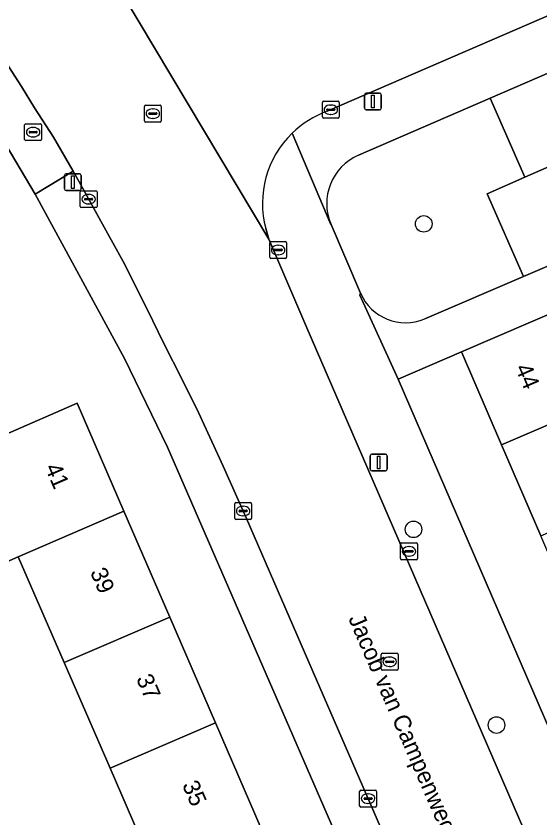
# Model space of a CAD drawing. Extents: x 159352 to 160617, y 385888 to 387323.
# Drawn here: x 159510.26 to 159541.21, y 386331.24 to 386378.66 of the extents above; entities that cross this region are included whole.
import ezdxf

# ---------------------------------------------------------------- set-up
doc = ezdxf.new("R2010")
doc.units = 0
for name, color, linetype in [('IMGEO_Boom', 7, 'Continuous'), ('IMGEO_Brandkraan', 7, 'Continuous'), ('IMGEO_Erf', 7, 'Continuous'), ('IMGEO_Groenvoorziening', 7, 'Continuous'), ('IMGEO_Kolk', 7, 'Continuous'), ('IMGEO_Lichtmast', 7, 'Continuous'), ('IMGEO_Openbare_ruimte_label', 7, 'Continuous'), ('IMGEO_Pand', 7, 'Continuous'), ('IMGEO_Pand_nummerreeks', 7, 'Continuous'), ('IMGEO_Rijbaan_lokaal_gesloten', 7, 'Continuous'), ('IMGEO_Rioolput', 7, 'Continuous'), ('IMGEO_Voetpad_open', 7, 'Continuous')]:
    doc.layers.add(name, color=color, linetype=linetype)

msp = doc.modelspace()

# ---------------------------------------------------------------- linework, layer by layer
at = {"layer": 'IMGEO_Boom'}
for centre in [(159534.343, 386366.368), (159533.74, 386348.304), (159538.642, 386336.734)]:
    msp.add_circle(centre, 0.489, dxfattribs=at)
at = {"layer": 'IMGEO_Brandkraan'}
for p, q in [((159510.764, 386371.363), (159510.764, 386372.215)), ((159510.839, 386372.289), (159511.691, 386372.289)), ((159511.765, 386372.215), (159511.765, 386371.363)), ((159511.023, 386371.783), (159511.023, 386371.795)), ((159511.461, 386371.746), (159511.063, 386371.746)), ((159511.066, 386371.832), (159511.464, 386371.832)), ((159511.252, 386372.069), (159511.277, 386372.069)), ((159511.507, 386371.795), (159511.507, 386371.783)), ((159511.691, 386371.289), (159510.839, 386371.289)), ((159511.275, 386371.509), (159511.25, 386371.509))]:
    msp.add_line(p, q, dxfattribs=at)
for points in [[(159510.764, 386371.363), (159510.764, 386372.215)], [(159510.839, 386372.289), (159511.691, 386372.289)], [(159511.765, 386372.215), (159511.765, 386371.363)], [(159511.691, 386371.289), (159510.839, 386371.289)]]:
    msp.add_lwpolyline(points, dxfattribs=at)
for centre, radius, start, end in [((159510.841, 386372.213), 0.0765, 91.552, 178.448), ((159510.841, 386372.213), 0.0765, 91.552, 178.448), ((159511.689, 386372.213), 0.0765, 1.552, 88.448), ((159511.689, 386372.213), 0.0765, 1.552, 88.448), ((159511.063, 386371.792), 0.0403, 85.8775, 175.7526), ((159511.06, 386371.782), 0.0366, 178.938, 274.7102), ((159511.464, 386371.789), 0.043, 264.8664, 352.4533), ((159511.468, 386371.794), 0.0386, 1.7309, 96.639), ((159510.841, 386371.365), 0.0765, 181.552, 268.448), ((159510.841, 386371.365), 0.0765, 181.552, 268.448), ((159511.689, 386371.365), 0.0765, 271.552, 358.448), ((159511.689, 386371.365), 0.0765, 271.552, 358.448)]:
    msp.add_arc(centre, radius, start, end, dxfattribs=at)
for centre, major_axis, ratio, start_param, end_param in [((159511.251, 386371.789), (-0.387, 0.002), 0.722429, 4.712389, 7.853982), ((159511.276, 386371.789), (-0.39, 0.002), 0.717154, 1.570796, 4.712389)]:
    msp.add_ellipse(centre, major_axis=major_axis, ratio=ratio, start_param=start_param, end_param=end_param, dxfattribs=at)
at = {"layer": 'IMGEO_Erf'}
for points in [[(159536.89, 386312.44), (159519.208, 386353.167), (159516.654, 386358.401), (159511.384, 386368.121), (159507.312, 386374.992), (159506.211, 386376.719), (159502.854, 386382.067), (159499.095, 386378.359), (159500, 386377.441), (159503.35, 386374.044), (159500.475, 386371.208), (159498.348, 386369.111), (159496.222, 386367.014), (159494.096, 386364.918), (159491.969, 386362.821), (159489.842, 386360.724), (159487.667, 386358.631), (159483.403, 386362.885), (159469.132, 386348.816), (159458.454, 386342.171), (159488.971, 386293.139), (159489.075, 386292.971)], [(159502.746, 386327.293), (159500.521, 386332.548), (159498.163, 386331.529), (159496.805, 386334.67), (159495.338, 386338.065), (159497.696, 386339.084), (159492.454, 386351.216), (159493.746, 386351.775), (159492.939, 386353.642), (159495.771, 386354.867), (159498.603, 386356.091), (159501.434, 386357.316), (159504.266, 386358.54), (159507.098, 386359.765), (159509.625, 386353.922), (159513.871, 386355.758), (159516.633, 386349.372), (159519.336, 386343.121), (159522.039, 386336.87), (159524.742, 386330.62)], [(159550.51, 386326.469), (159548.197, 386331.835), (159545.884, 386337.2), (159543.57, 386342.565), (159541.256, 386347.932), (159538.943, 386353.297), (159536.57, 386358.8), (159532.833, 386357.179), (159552.875, 386310.756)], [(159513.097, 386340.426), (159510.387, 386346.674), (159508.32, 386345.781), (159506.377, 386344.942), (159503.581, 386351.413), (159501.091, 386350.336), (159498.26, 386349.111), (159499.76, 386345.641), (159496.929, 386344.417), (159495.428, 386347.887), (159499.27, 386338.371), (159501.648, 386339.396), (159503.071, 386336.095), (159504.474, 386332.839), (159502.096, 386331.814), (159504.69, 386325.876)], [(159518.517, 386327.931), (159515.807, 386334.178), (159513.097, 386340.426)]]:
    msp.add_lwpolyline(points, dxfattribs=at)
at = {"layer": 'IMGEO_Groenvoorziening'}
for points in [[(159540.323, 386369.126), (159553.129, 386374.738), (159551.112, 386379.348), (159538.273, 386373.794)], [(159540.228, 386363.264), (159555.313, 386369.747), (159553.129, 386374.738), (159540.323, 386369.126), (159538.097, 386368.15)]]:
    msp.add_lwpolyline(points, close=True, dxfattribs=at)
for points in [[(159534.401, 386360.76), (159540.228, 386363.264), (159538.097, 386368.15), (159540.323, 386369.126), (159538.273, 386373.794), (159530.49, 386370.427)], [(159528.864, 386366.324), (159530.608, 386362.272)]]:
    msp.add_lwpolyline(points, dxfattribs=at)
for centre, radius, start, end in [((159531.734, 386367.56), 3.125, 113.4585, 203.3051), ((159533.261, 386363.414), 2.888, 203.2848, 293.2479)]:
    msp.add_arc(centre, radius, start, end, dxfattribs=at)
at = {"layer": 'IMGEO_Kolk'}
for p, q in [((159528.352, 386372.69), (159528.352, 386373.542)), ((159528.427, 386373.616), (159529.279, 386373.616)), ((159529.353, 386373.542), (159529.353, 386372.69)), ((159528.611, 386373.11), (159528.611, 386373.122)), ((159529.049, 386373.073), (159528.651, 386373.073)), ((159528.654, 386373.159), (159529.052, 386373.159)), ((159528.84, 386373.396), (159528.865, 386373.396)), ((159529.095, 386373.122), (159529.095, 386373.11)), ((159529.279, 386372.616), (159528.427, 386372.616)), ((159528.863, 386372.836), (159528.838, 386372.836)), ((159514.118, 386368.328), (159514.97, 386368.328)), ((159514.043, 386367.402), (159514.043, 386368.254)), ((159514.345, 386367.871), (159514.743, 386367.871)), ((159514.531, 386368.108), (159514.556, 386368.108)), ((159515.044, 386368.254), (159515.044, 386367.402)), ((159514.302, 386367.822), (159514.302, 386367.834)), ((159514.74, 386367.785), (159514.342, 386367.785)), ((159514.554, 386367.548), (159514.529, 386367.548)), ((159514.786, 386367.834), (159514.786, 386367.822)), ((159514.97, 386367.328), (159514.118, 386367.328)), ((159525.242, 386364.395), (159525.242, 386365.247)), ((159525.317, 386365.321), (159526.169, 386365.321)), ((159525.73, 386365.101), (159525.755, 386365.101)), ((159526.243, 386365.247), (159526.243, 386364.395)), ((159525.501, 386364.815), (159525.501, 386364.827)), ((159525.939, 386364.778), (159525.541, 386364.778)), ((159525.544, 386364.864), (159525.942, 386364.864)), ((159525.753, 386364.541), (159525.728, 386364.541)), ((159525.985, 386364.827), (159525.985, 386364.815)), ((159526.169, 386364.321), (159525.317, 386364.321)), ((159523.248, 386349.89), (159524.1, 386349.89)), ((159523.173, 386348.964), (159523.173, 386349.816)), ((159523.432, 386349.384), (159523.432, 386349.396)), ((159523.475, 386349.433), (159523.873, 386349.433)), ((159523.661, 386349.67), (159523.686, 386349.67)), ((159523.916, 386349.396), (159523.916, 386349.384)), ((159524.174, 386349.816), (159524.174, 386348.964)), ((159524.1, 386348.89), (159523.248, 386348.89)), ((159523.87, 386349.347), (159523.472, 386349.347)), ((159523.684, 386349.11), (159523.659, 386349.11)), ((159533.045, 386347.503), (159533.897, 386347.503)), ((159532.97, 386346.577), (159532.97, 386347.429)), ((159533.229, 386346.997), (159533.229, 386347.009)), ((159533.272, 386347.046), (159533.67, 386347.046)), ((159533.458, 386347.283), (159533.483, 386347.283)), ((159533.713, 386347.009), (159533.713, 386346.997)), ((159533.971, 386347.429), (159533.971, 386346.577)), ((159533.667, 386346.96), (159533.269, 386346.96)), ((159533.481, 386346.723), (159533.456, 386346.723)), ((159533.897, 386346.503), (159533.045, 386346.503)), ((159530.555, 386331.959), (159530.555, 386332.811)), ((159530.63, 386332.885), (159531.482, 386332.885)), ((159531.556, 386332.811), (159531.556, 386331.959)), ((159530.814, 386332.379), (159530.814, 386332.391)), ((159531.252, 386332.342), (159530.854, 386332.342)), ((159530.857, 386332.428), (159531.255, 386332.428)), ((159531.043, 386332.665), (159531.068, 386332.665)), ((159531.298, 386332.391), (159531.298, 386332.379)), ((159531.482, 386331.885), (159530.63, 386331.885)), ((159531.066, 386332.105), (159531.041, 386332.105))]:
    msp.add_line(p, q, dxfattribs=at)
for points in [[(159528.352, 386372.69), (159528.352, 386373.542)], [(159528.427, 386373.616), (159529.279, 386373.616)], [(159529.353, 386373.542), (159529.353, 386372.69)], [(159529.279, 386372.616), (159528.427, 386372.616)], [(159514.118, 386368.328), (159514.97, 386368.328)], [(159514.043, 386367.402), (159514.043, 386368.254)], [(159515.044, 386368.254), (159515.044, 386367.402)], [(159514.97, 386367.328), (159514.118, 386367.328)], [(159525.242, 386364.395), (159525.242, 386365.247)], [(159525.317, 386365.321), (159526.169, 386365.321)], [(159526.243, 386365.247), (159526.243, 386364.395)], [(159526.169, 386364.321), (159525.317, 386364.321)], [(159523.248, 386349.89), (159524.1, 386349.89)], [(159523.173, 386348.964), (159523.173, 386349.816)], [(159524.174, 386349.816), (159524.174, 386348.964)], [(159524.1, 386348.89), (159523.248, 386348.89)], [(159533.045, 386347.503), (159533.897, 386347.503)], [(159532.97, 386346.577), (159532.97, 386347.429)], [(159533.971, 386347.429), (159533.971, 386346.577)], [(159533.897, 386346.503), (159533.045, 386346.503)], [(159530.555, 386331.959), (159530.555, 386332.811)], [(159530.63, 386332.885), (159531.482, 386332.885)], [(159531.556, 386332.811), (159531.556, 386331.959)], [(159531.482, 386331.885), (159530.63, 386331.885)]]:
    msp.add_lwpolyline(points, dxfattribs=at)
for centre, radius, start, end in [((159528.429, 386373.54), 0.0765, 91.552, 178.448), ((159528.429, 386373.54), 0.0765, 91.552, 178.448), ((159529.277, 386373.54), 0.0765, 1.552, 88.448), ((159529.277, 386373.54), 0.0765, 1.552, 88.448), ((159528.651, 386373.119), 0.0403, 85.8775, 175.7526), ((159528.648, 386373.109), 0.0366, 178.938, 274.7102), ((159529.052, 386373.116), 0.043, 264.8664, 352.4533), ((159529.056, 386373.121), 0.0386, 1.7309, 96.639), ((159528.429, 386372.692), 0.0765, 181.552, 268.448), ((159528.429, 386372.692), 0.0765, 181.552, 268.448), ((159529.277, 386372.692), 0.0765, 271.552, 358.448), ((159529.277, 386372.692), 0.0765, 271.552, 358.448), ((159514.12, 386368.252), 0.0765, 91.552, 178.448), ((159514.12, 386368.252), 0.0765, 91.552, 178.448), ((159514.968, 386368.252), 0.0765, 1.552, 88.448), ((159514.968, 386368.252), 0.0765, 1.552, 88.448), ((159514.342, 386367.831), 0.0403, 85.8775, 175.7526), ((159514.747, 386367.833), 0.0386, 1.7309, 96.639), ((159514.12, 386367.404), 0.0765, 181.552, 268.448), ((159514.12, 386367.404), 0.0765, 181.552, 268.448), ((159514.339, 386367.821), 0.0366, 178.938, 274.7102), ((159514.743, 386367.828), 0.043, 264.8664, 352.4533), ((159514.968, 386367.404), 0.0765, 271.552, 358.448), ((159514.968, 386367.404), 0.0765, 271.552, 358.448), ((159525.319, 386365.245), 0.0765, 91.552, 178.448), ((159525.319, 386365.245), 0.0765, 91.552, 178.448), ((159526.167, 386365.245), 0.0765, 1.552, 88.448), ((159526.167, 386365.245), 0.0765, 1.552, 88.448), ((159525.541, 386364.824), 0.0403, 85.8775, 175.7526), ((159525.538, 386364.814), 0.0366, 178.938, 274.7102), ((159525.942, 386364.821), 0.043, 264.8664, 352.4533), ((159525.946, 386364.826), 0.0386, 1.7309, 96.639), ((159525.319, 386364.397), 0.0765, 181.552, 268.448), ((159525.319, 386364.397), 0.0765, 181.552, 268.448), ((159526.167, 386364.397), 0.0765, 271.552, 358.448), ((159526.167, 386364.397), 0.0765, 271.552, 358.448), ((159523.25, 386349.814), 0.0765, 91.552, 178.448), ((159523.25, 386349.814), 0.0765, 91.552, 178.448), ((159524.098, 386349.814), 0.0765, 1.552, 88.448), ((159524.098, 386349.814), 0.0765, 1.552, 88.448), ((159523.472, 386349.393), 0.0403, 85.8775, 175.7526), ((159523.469, 386349.383), 0.0366, 178.938, 274.7102), ((159523.873, 386349.39), 0.043, 264.8664, 352.4533), ((159523.877, 386349.395), 0.0386, 1.7309, 96.639), ((159523.25, 386348.966), 0.0765, 181.552, 268.448), ((159523.25, 386348.966), 0.0765, 181.552, 268.448), ((159524.098, 386348.966), 0.0765, 271.552, 358.448), ((159524.098, 386348.966), 0.0765, 271.552, 358.448), ((159533.047, 386347.427), 0.0765, 91.552, 178.448), ((159533.047, 386347.427), 0.0765, 91.552, 178.448), ((159533.895, 386347.427), 0.0765, 1.552, 88.448), ((159533.895, 386347.427), 0.0765, 1.552, 88.448), ((159533.269, 386347.006), 0.0403, 85.8775, 175.7526), ((159533.266, 386346.996), 0.0366, 178.938, 274.7102), ((159533.67, 386347.003), 0.043, 264.8664, 352.4533), ((159533.674, 386347.008), 0.0386, 1.7309, 96.639), ((159533.047, 386346.579), 0.0765, 181.552, 268.448), ((159533.047, 386346.579), 0.0765, 181.552, 268.448), ((159533.895, 386346.579), 0.0765, 271.552, 358.448), ((159533.895, 386346.579), 0.0765, 271.552, 358.448), ((159530.632, 386332.809), 0.0765, 91.552, 178.448), ((159530.632, 386332.809), 0.0765, 91.552, 178.448), ((159531.48, 386332.809), 0.0765, 1.552, 88.448), ((159531.48, 386332.809), 0.0765, 1.552, 88.448), ((159530.854, 386332.388), 0.0403, 85.8775, 175.7526), ((159530.851, 386332.378), 0.0366, 178.938, 274.7102), ((159531.255, 386332.385), 0.043, 264.8664, 352.4533), ((159531.259, 386332.39), 0.0386, 1.7309, 96.639), ((159530.632, 386331.961), 0.0765, 181.552, 268.448), ((159530.632, 386331.961), 0.0765, 181.552, 268.448), ((159531.48, 386331.961), 0.0765, 271.552, 358.448), ((159531.48, 386331.961), 0.0765, 271.552, 358.448)]:
    msp.add_arc(centre, radius, start, end, dxfattribs=at)
for centre, major_axis, ratio, start_param, end_param in [((159528.839, 386373.116), (-0.387, 0.002), 0.722429, 4.712389, 7.853982), ((159528.864, 386373.116), (-0.39, 0.002), 0.717154, 1.570796, 4.712389), ((159514.53, 386367.828), (-0.387, 0.002), 0.722429, 4.712389, 7.853982), ((159514.555, 386367.828), (-0.39, 0.002), 0.717154, 1.570796, 4.712389), ((159525.729, 386364.821), (-0.387, 0.002), 0.722429, 4.712389, 7.853982), ((159525.754, 386364.821), (-0.39, 0.002), 0.717154, 1.570796, 4.712389), ((159523.66, 386349.39), (-0.387, 0.002), 0.722429, 4.712389, 7.853982), ((159523.685, 386349.39), (-0.39, 0.002), 0.717154, 1.570796, 4.712389), ((159533.457, 386347.003), (-0.387, 0.002), 0.722429, 4.712389, 7.853982), ((159533.482, 386347.003), (-0.39, 0.002), 0.717154, 1.570796, 4.712389), ((159531.042, 386332.385), (-0.387, 0.002), 0.722429, 4.712389, 7.853982), ((159531.067, 386332.385), (-0.39, 0.002), 0.717154, 1.570796, 4.712389)]:
    msp.add_ellipse(centre, major_axis=major_axis, ratio=ratio, start_param=start_param, end_param=end_param, dxfattribs=at)
at = {"layer": 'IMGEO_Lichtmast'}
for p, q in [((159530.945, 386374.105), (159531.735, 386374.105)), ((159531.735, 386374.105), (159530.945, 386374.105)), ((159530.845, 386373.205), (159530.845, 386374.005)), ((159530.845, 386374.005), (159530.845, 386373.205)), ((159531.835, 386374.005), (159531.835, 386373.205)), ((159531.835, 386373.205), (159531.835, 386374.005)), ((159531.735, 386373.105), (159530.945, 386373.105)), ((159530.945, 386373.105), (159531.735, 386373.105)), ((159513.21, 386369.336), (159514, 386369.336)), ((159514, 386369.336), (159513.21, 386369.336)), ((159513.11, 386368.436), (159513.11, 386369.236)), ((159513.11, 386369.236), (159513.11, 386368.436)), ((159514.1, 386369.236), (159514.1, 386368.436)), ((159514.1, 386368.436), (159514.1, 386369.236)), ((159514, 386368.336), (159513.21, 386368.336)), ((159513.21, 386368.336), (159514, 386368.336)), ((159531.285, 386352.76), (159532.075, 386352.76)), ((159532.075, 386352.76), (159531.285, 386352.76)), ((159531.185, 386351.86), (159531.185, 386352.66)), ((159531.185, 386352.66), (159531.185, 386351.86)), ((159532.175, 386352.66), (159532.175, 386351.86)), ((159532.175, 386351.86), (159532.175, 386352.66)), ((159532.075, 386351.76), (159531.285, 386351.76)), ((159531.285, 386351.76), (159532.075, 386351.76))]:
    msp.add_line(p, q, dxfattribs=at)
for points in [[(159531.265, 386373.98), (159531.415, 386373.98), (159531.415, 386373.23), (159531.265, 386373.23), (159531.265, 386373.98)], [(159513.53, 386369.211), (159513.68, 386369.211), (159513.68, 386368.461), (159513.53, 386368.461), (159513.53, 386369.211)], [(159531.605, 386352.635), (159531.755, 386352.635), (159531.755, 386351.885), (159531.605, 386351.885), (159531.605, 386352.635)]]:
    msp.add_lwpolyline(points, dxfattribs=at)
for centre, start, end in [((159530.945, 386374.005), 90, 180), ((159530.945, 386374.005), 90, 180), ((159531.735, 386374.005), 0, 90), ((159531.735, 386374.005), 360, 90), ((159530.945, 386373.205), 180, 270), ((159530.945, 386373.205), 180, 270), ((159531.735, 386373.205), 270, 0), ((159531.735, 386373.205), 270, 0), ((159513.21, 386369.236), 90, 180), ((159513.21, 386369.236), 90, 180), ((159514, 386369.236), 0, 90), ((159514, 386369.236), 360, 90), ((159513.21, 386368.436), 180, 270), ((159513.21, 386368.436), 180, 270), ((159514, 386368.436), 270, 0), ((159514, 386368.436), 270, 0), ((159531.285, 386352.66), 90, 180), ((159531.285, 386352.66), 90, 180), ((159532.075, 386352.66), 0, 90), ((159532.075, 386352.66), 360, 90), ((159531.285, 386351.86), 180, 270), ((159531.285, 386351.86), 180, 270), ((159532.075, 386351.86), 270, 0), ((159532.075, 386351.86), 270, 0)]:
    msp.add_arc(centre, 0.1, start, end, dxfattribs=at)
at = {"layer": 'IMGEO_Pand'}
for points in [[(159536.57, 386358.8), (159538.943, 386353.297), (159545.132, 386355.967), (159544.739, 386356.879), (159542.759, 386361.47)], [(159513.871, 386355.758), (159509.625, 386353.922), (159506.767, 386352.758), (159505.515, 386352.249), (159503.923, 386351.561), (159503.581, 386351.413), (159506.377, 386344.942), (159508.32, 386345.781), (159510.387, 386346.674), (159516.633, 386349.372)], [(159547.446, 386350.601), (159545.132, 386355.967), (159538.943, 386353.297), (159541.256, 386347.932)], [(159519.336, 386343.121), (159516.633, 386349.372), (159510.387, 386346.674), (159513.097, 386340.426)], [(159513.097, 386340.426), (159515.807, 386334.178), (159522.039, 386336.87), (159519.336, 386343.121)], [(159524.742, 386330.62), (159522.039, 386336.87), (159515.807, 386334.178), (159518.517, 386327.931)]]:
    msp.add_lwpolyline(points, close=True, dxfattribs=at)
at = {"layer": 'IMGEO_Rijbaan_lokaal_gesloten'}
for points in [[(159570.042, 386261.524), (159567.886, 386266.536), (159551.394, 386304.776), (159550.003, 386308.002), (159549.323, 386309.577), (159548.845, 386310.685), (159547.269, 386314.331), (159527.379, 386360.366), (159525.194, 386365.458), (159515.604, 386381.536), (159500.36, 386405.492), (159500, 386406.055), (159471.301, 386450.928)], [(159528.635, 386373.023), (159553.089, 386383.626), (159573.819, 386392.563), (159574.155, 386392.734), (159588.442, 386398.856), (159589.316, 386399.232), (159596.446, 386402.306), (159634.239, 386418.643)], [(159515.604, 386381.536), (159525.194, 386365.458), (159525.008, 386366.09)], [(159509.479, 386376.213), (159510.58, 386374.496), (159511.352, 386373.226), (159512.473, 386371.498), (159513.621, 386369.485), (159514.085, 386368.672), (159515.356, 386366.345), (159516.578, 386364.138), (159518, 386361.321), (159518.981, 386359.293), (159520.063, 386357.166), (159521.044, 386355.208), (159522.497, 386352.051), (159523.869, 386348.954), (159528.006, 386339.414), (159538.567, 386315.088)]]:
    msp.add_lwpolyline(points, dxfattribs=at)
for centre, radius, start, end in [((159530.607, 386367.573), 5.796, 109.8888, 134.2708), ((159530.607, 386367.577), 5.793, 134.2981, 194.8752)]:
    msp.add_arc(centre, radius, start, end, dxfattribs=at)
at = {"layer": 'IMGEO_Rioolput'}
for p, q in [((159517.837, 386372.46), (159517.837, 386373.312)), ((159517.912, 386373.386), (159518.764, 386373.386)), ((159518.325, 386373.166), (159518.35, 386373.166)), ((159518.838, 386373.312), (159518.838, 386372.46)), ((159518.096, 386372.88), (159518.096, 386372.892)), ((159518.534, 386372.843), (159518.136, 386372.843)), ((159518.139, 386372.929), (159518.537, 386372.929)), ((159518.348, 386372.606), (159518.323, 386372.606)), ((159518.58, 386372.892), (159518.58, 386372.88)), ((159518.764, 386372.386), (159517.912, 386372.386)), ((159531.834, 386340.051), (159531.834, 386340.903)), ((159531.909, 386340.977), (159532.761, 386340.977)), ((159532.835, 386340.903), (159532.835, 386340.051)), ((159532.093, 386340.471), (159532.093, 386340.483)), ((159532.531, 386340.434), (159532.133, 386340.434)), ((159532.136, 386340.52), (159532.534, 386340.52)), ((159532.322, 386340.757), (159532.347, 386340.757)), ((159532.577, 386340.483), (159532.577, 386340.471)), ((159532.761, 386339.977), (159531.909, 386339.977)), ((159532.345, 386340.197), (159532.32, 386340.197))]:
    msp.add_line(p, q, dxfattribs=at)
for points in [[(159517.837, 386372.46), (159517.837, 386373.312)], [(159517.912, 386373.386), (159518.764, 386373.386)], [(159518.838, 386373.312), (159518.838, 386372.46)], [(159518.764, 386372.386), (159517.912, 386372.386)], [(159531.834, 386340.051), (159531.834, 386340.903)], [(159531.909, 386340.977), (159532.761, 386340.977)], [(159532.835, 386340.903), (159532.835, 386340.051)], [(159532.761, 386339.977), (159531.909, 386339.977)]]:
    msp.add_lwpolyline(points, dxfattribs=at)
for centre, radius, start, end in [((159517.914, 386373.31), 0.0765, 91.552, 178.448), ((159517.914, 386373.31), 0.0765, 91.552, 178.448), ((159518.762, 386373.31), 0.0765, 1.552, 88.448), ((159518.762, 386373.31), 0.0765, 1.552, 88.448), ((159518.136, 386372.889), 0.0403, 85.8775, 175.7526), ((159518.133, 386372.879), 0.0366, 178.938, 274.7102), ((159518.537, 386372.886), 0.043, 264.8664, 352.4533), ((159518.541, 386372.891), 0.0386, 1.7309, 96.639), ((159517.914, 386372.462), 0.0765, 181.552, 268.448), ((159517.914, 386372.462), 0.0765, 181.552, 268.448), ((159518.762, 386372.462), 0.0765, 271.552, 358.448), ((159518.762, 386372.462), 0.0765, 271.552, 358.448), ((159531.911, 386340.901), 0.0765, 91.552, 178.448), ((159531.911, 386340.901), 0.0765, 91.552, 178.448), ((159532.759, 386340.901), 0.0765, 1.552, 88.448), ((159532.759, 386340.901), 0.0765, 1.552, 88.448), ((159532.133, 386340.48), 0.0403, 85.8775, 175.7526), ((159532.13, 386340.47), 0.0366, 178.938, 274.7102), ((159532.534, 386340.477), 0.043, 264.8664, 352.4533), ((159532.538, 386340.482), 0.0386, 1.7309, 96.639), ((159531.911, 386340.053), 0.0765, 181.552, 268.448), ((159531.911, 386340.053), 0.0765, 181.552, 268.448), ((159532.759, 386340.053), 0.0765, 271.552, 358.448), ((159532.759, 386340.053), 0.0765, 271.552, 358.448)]:
    msp.add_arc(centre, radius, start, end, dxfattribs=at)
for centre, major_axis, ratio, start_param, end_param in [((159518.324, 386372.886), (-0.387, 0.002), 0.722429, 4.712389, 7.853982), ((159518.349, 386372.886), (-0.39, 0.002), 0.717154, 1.570796, 4.712389), ((159532.321, 386340.477), (-0.387, 0.002), 0.722429, 4.712389, 7.853982), ((159532.346, 386340.477), (-0.39, 0.002), 0.717154, 1.570796, 4.712389)]:
    msp.add_ellipse(centre, major_axis=major_axis, ratio=ratio, start_param=start_param, end_param=end_param, dxfattribs=at)
at = {"layer": 'IMGEO_Voetpad_open'}
for points in [[(159573.819, 386392.563), (159553.089, 386383.626), (159528.635, 386373.023)], [(159530.608, 386362.272), (159530.576, 386362.156), (159532.833, 386357.179), (159536.57, 386358.8), (159542.759, 386361.47), (159556.517, 386367.373), (159557.885, 386367.96), (159571.65, 386373.866), (159577.866, 386376.545), (159581.955, 386378.311), (159579.748, 386383.454), (159579.744, 386383.454)], [(159530.49, 386370.427), (159538.273, 386373.794), (159551.112, 386379.348), (159553.129, 386374.738), (159555.313, 386369.747), (159540.228, 386363.264), (159534.401, 386360.76)], [(159526.561, 386371.723), (159528.854, 386366.326), (159528.864, 386366.324)], [(159553.272, 386309.836), (159552.875, 386310.756), (159532.833, 386357.179), (159530.576, 386362.156), (159530.608, 386362.272), (159528.864, 386366.324), (159528.854, 386366.326), (159526.561, 386371.723)], [(159515.356, 386366.345), (159514.085, 386368.672), (159513.621, 386369.485), (159511.384, 386368.121), (159516.654, 386358.401), (159519.208, 386353.167), (159536.89, 386312.44), (159537.038, 386312.275), (159538.046, 386309.02)], [(159538.567, 386315.088), (159528.006, 386339.414), (159523.869, 386348.954), (159522.497, 386352.051), (159521.044, 386355.208), (159520.063, 386357.166), (159518.981, 386359.293), (159518, 386361.321), (159516.578, 386364.138), (159515.356, 386366.345)], [(159525.008, 386366.09), (159525.194, 386365.458), (159527.379, 386360.366), (159547.269, 386314.331), (159547.528, 386314.443), (159548.483, 386314.854), (159550.054, 386311.206), (159549.099, 386310.795), (159548.845, 386310.685), (159549.323, 386309.577), (159550.003, 386308.002), (159550.259, 386308.112), (159551.214, 386308.525), (159552.608, 386305.301), (159551.653, 386304.888), (159551.394, 386304.776), (159567.886, 386266.536), (159570.042, 386261.524)]]:
    msp.add_lwpolyline(points, dxfattribs=at)
msp.add_lwpolyline([(159507.312, 386374.992), (159511.384, 386368.121), (159513.621, 386369.485), (159512.473, 386371.498), (159511.352, 386373.226), (159510.58, 386374.496), (159509.479, 386376.213), (159508.049, 386378.563), (159506.211, 386376.719)], close=True, dxfattribs=at)
for centre, radius, start, end in [((159530.607, 386367.573), 5.796, 109.8888, 134.2708), ((159530.607, 386367.577), 5.793, 134.2981, 194.8752), ((159531.734, 386367.56), 3.125, 113.4585, 203.3051), ((159533.261, 386363.414), 2.888, 203.2848, 293.2479)]:
    msp.add_arc(centre, radius, start, end, dxfattribs=at)

# ---------------------------------------------------------------- texts
at = {"layer": 'IMGEO_Openbare_ruimte_label'}
msp.add_text('Jacob van Campenweg', height=1, rotation=293.462, dxfattribs=at).set_placement((159529.87, 386343.037))
at = {"layer": 'IMGEO_Pand_nummerreeks'}
for s, rotation, p in [('44', 293.3248, (159539.721, 386357.857)), ('41', 293.3879, (159511.937, 386351.965)), ('39', 293.386, (159514.612, 386345.781)), ('37', 293.386, (159517.332, 386339.491)), ('35', 293.386, (159520.052, 386333.202))]:
    msp.add_text(s, height=1, rotation=rotation, dxfattribs=at).set_placement(p)

doc.saveas('drawing.dxf')
